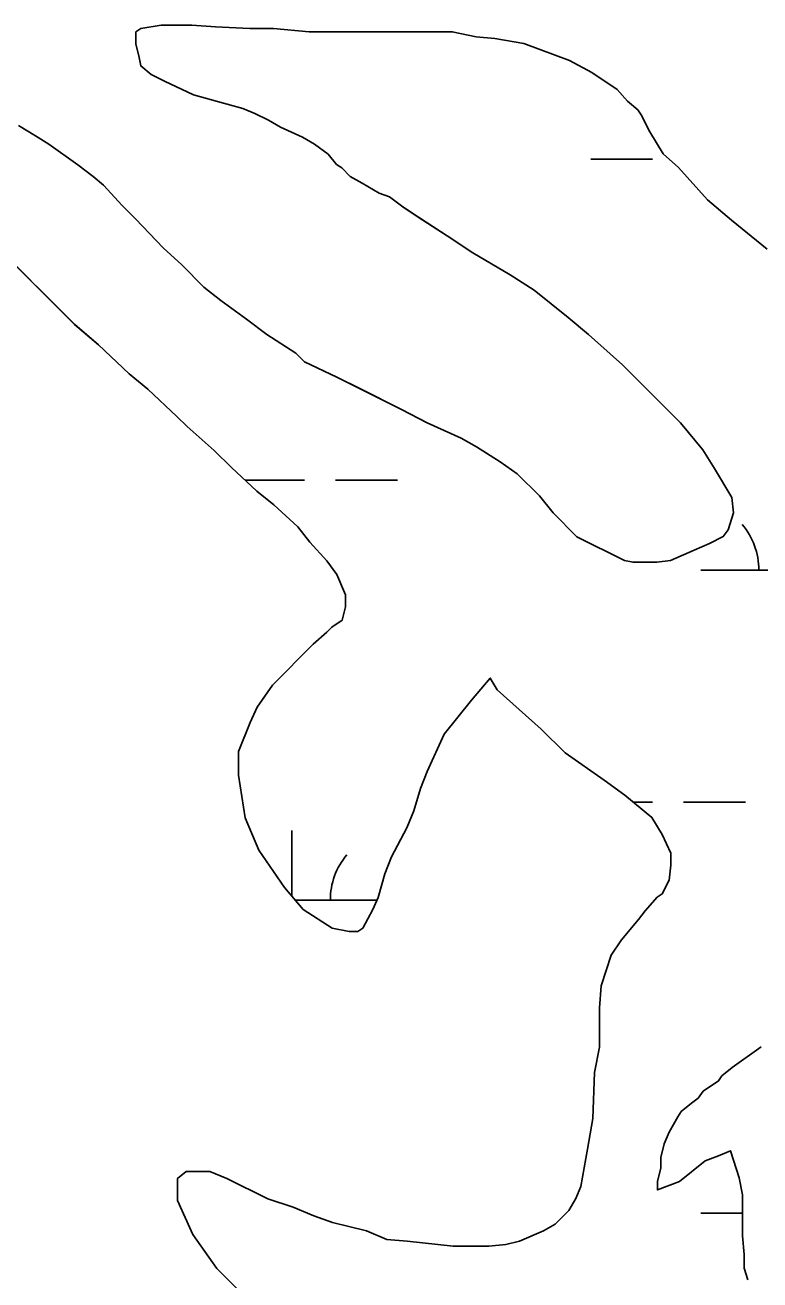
# Model space of a CAD drawing. Extents: x 3177185 to 3215018, y 812988 to 838321.
# Drawn here: x 3210900 to 3211280, y 819967 to 820616 of the extents above; entities that cross this region are included whole.
import ezdxf

# ---------------------------------------------------------------- set-up
doc = ezdxf.new("R2010")
doc.units = 0
doc.layers.add('V-SITE-VEGE', color=7, linetype='Continuous')
doc.layers.add('V-WETL-SWMP', color=7, linetype='Continuous')

msp = doc.modelspace()

# ---------------------------------------------------------------- linework, layer by layer
at = {"layer": 'V-SITE-VEGE'}
for points in [[(3211283.97, 820500.58), (3211265.47, 820515.53), (3211253.15, 820526.08), (3211238.17, 820542.78), (3211230.25, 820549.81), (3211223.2, 820561.24), (3211218.79, 820570.04), (3211217.03, 820572.68), (3211211.74, 820577.07), (3211206.46, 820583.23), (3211193.25, 820592.02), (3211181.81, 820598.17), (3211158.04, 820606.95), (3211143.08, 820609.57), (3211133.4, 820610.45), (3211121.08, 820613.07), (3211047.17, 820613.01), (3211028.68, 820614.75), (3211016.37, 820614.74), (3210998.77, 820615.61), (3210986.45, 820616.48), (3210970.61, 820616.46), (3210960.05, 820614.69), (3210957.41, 820612.93), (3210957.41, 820606.77), (3210959.18, 820599.73), (3210960.07, 820595.33), (3210965.35, 820590.94), (3210972.39, 820587.43), (3210987.36, 820580.4), (3210999.68, 820576.89), (3211012.88, 820573.38), (3211019.04, 820570.75), (3211026.09, 820567.23), (3211032.25, 820563.72), (3211043.69, 820558.45), (3211049.86, 820554.94), (3211056.9, 820549.66), (3211061.3, 820544.39), (3211063.94, 820542.63), (3211068.35, 820538.23), (3211074.51, 820534.72), (3211083.31, 820529.45), (3211088.59, 820527.69), (3211095.64, 820522.42), (3211103.57, 820517.15), (3211118.53, 820507.48), (3211131.74, 820498.69), (3211151.11, 820487.27), (3211163.43, 820479.36), (3211181.04, 820465.3), (3211191.61, 820456.51), (3211209.22, 820440.68), (3211239.17, 820410.79), (3211250.62, 820396.72), (3211256.79, 820387.05), (3211265.6, 820372.1), (3211266.48, 820364.18), (3211263.85, 820355.38)], [(3211263.85, 820355.38), (3211261.22, 820351.86), (3211254.18, 820348.33), (3211246.26, 820344.8), (3211233.95, 820339.51), (3211226.91, 820338.63), (3211214.59, 820338.62), (3211210.19, 820339.49), (3211185.54, 820351.79), (3211173.21, 820364.1), (3211166.17, 820372.89), (3211154.72, 820384.32), (3211145.91, 820390.47), (3211133.58, 820398.38), (3211125.67, 820402.77), (3211108.06, 820410.68), (3211094.85, 820417.71), (3211061.4, 820434.39), (3211044.68, 820442.3), (3211040.27, 820446.7), (3211025.3, 820456.36), (3211014.74, 820464.27), (3211001.53, 820473.94), (3210992.73, 820480.97), (3210981.27, 820492.4), (3210971.59, 820501.19), (3210957.5, 820516.14), (3210950.45, 820523.17), (3210940.76, 820533.72), (3210935.48, 820538.12), (3210927.55, 820544.27), (3210912.58, 820554.82), (3210905.54, 820559.21), (3210896.74, 820564.48)], [(3210880.95, 820506.39), (3210925.86, 820461.56), (3210938.2, 820451.01), (3210954.04, 820436.06), (3210963.73, 820428.15), (3210978.7, 820414.08), (3210983.98, 820408.81), (3210998.08, 820396.5), (3211006.89, 820387.71), (3211020.09, 820375.4), (3211028.9, 820368.37), (3211041.23, 820356.94), (3211047.39, 820349.03), (3211056.2, 820339.36), (3211061.49, 820332.32), (3211065.9, 820321.77), (3211065.9, 820315.61), (3211064.15, 820308.57), (3211058.87, 820305.04), (3211056.23, 820302.4), (3211049.2, 820296.23), (3211028.1, 820275.1), (3211020.19, 820263.65), (3211016.68, 820255.73), (3211010.53, 820240.76), (3211010.54, 820228.45), (3211014.08, 820206.45), (3211021.14, 820189.74), (3211034.35, 820170.39), (3211044.04, 820158.96), (3211059.01, 820149.29), (3211067.81, 820147.54), (3211072.21, 820147.54), (3211074.85, 820149.31), (3211080.12, 820158.99), (3211082.75, 820165.15), (3211086.26, 820177.47), (3211089.77, 820186.28), (3211097.68, 820201.24), (3211101.19, 820210.04), (3211104.7, 820221.49), (3211108.21, 820230.29), (3211117, 820249.66), (3211131.06, 820267.27), (3211140.73, 820278.72), (3211144.25, 820272.56), (3211167.15, 820252.34), (3211179.48, 820240.03), (3211199.73, 820225.97), (3211210.3, 820218.06), (3211224.39, 820206.63), (3211229.67, 820197.84), (3211234.08, 820188.16), (3211234.09, 820182), (3211233.21, 820174.08), (3211229.7, 820167.04), (3211227.06, 820165.28), (3211220.91, 820158.23), (3211217.39, 820153.83), (3211208.6, 820143.27), (3211203.33, 820135.34), (3211198.06, 820119.5), (3211197.19, 820108.06), (3211197.21, 820087.82), (3211194.58, 820074.62), (3211193.72, 820050.86)], [(3211273.87, 819967.33), (3211272.11, 819973.49), (3211272.1, 819980.53), (3211271.21, 819990.21), (3211271.19, 820011.33), (3211269.42, 820020.13), (3211265.01, 820034.2), (3211258.86, 820031.56), (3211251.82, 820028.91), (3211238.63, 820018.34), (3211227.19, 820013.93), (3211227.19, 820018.33), (3211228.94, 820025.37), (3211228.94, 820030.65), (3211230.69, 820037.69), (3211233.33, 820043.85), (3211237.72, 820051.78), (3211239.48, 820054.42), (3211244.75, 820058.82), (3211248.27, 820061.46), (3211250.91, 820064.99), (3211258.82, 820070.27), (3211260.58, 820072.91), (3211265.86, 820077.32), (3211280.81, 820087.89)], [(3211193.72, 820050.86), (3211191.1, 820035.02), (3211187.59, 820015.65), (3211184.96, 820009.49), (3211181.45, 820003.33), (3211174.41, 819996.28), (3211168.26, 819992.76), (3211155.94, 819987.47), (3211148.9, 819985.7), (3211140.1, 819984.82), (3211121.63, 819984.8), (3211097.87, 819987.42), (3211087.31, 819988.29), (3211076.74, 819992.68), (3211059.14, 819997.06), (3211049.46, 820000.58), (3211038.9, 820004.97), (3211025.69, 820009.35), (3211004.56, 820019.9), (3210995.76, 820023.41), (3210983.44, 820023.4), (3210979.05, 820019.87), (3210979.06, 820008.43), (3210986.99, 819990.84), (3210999.33, 819973.25), (3211014.3, 819958.31)]]:
    msp.add_lwpolyline(points, dxfattribs=at)
at = {"layer": 'V-WETL-SWMP'}
for p, q in [((3210960.05, 820614.69), (3210957.41, 820612.93)), ((3210970.61, 820616.46), (3210960.05, 820614.69)), ((3210986.45, 820616.48), (3210970.61, 820616.46)), ((3210998.77, 820615.61), (3210986.45, 820616.48)), ((3211016.37, 820614.74), (3210998.77, 820615.61)), ((3211028.68, 820614.75), (3211016.37, 820614.74)), ((3211047.17, 820613.01), (3211028.68, 820614.75)), ((3210957.41, 820612.93), (3210957.42, 820606.77)), ((3211121.08, 820613.07), (3211047.17, 820613.01)), ((3211133.4, 820610.44), (3211121.08, 820613.07)), ((3211143.08, 820609.57), (3211133.4, 820610.44)), ((3211158.04, 820606.95), (3211143.08, 820609.57)), ((3210957.42, 820606.77), (3210959.18, 820599.73)), ((3211181.81, 820598.17), (3211158.04, 820606.95)), ((3210959.18, 820599.73), (3210960.07, 820595.33)), ((3210960.07, 820595.33), (3210965.35, 820590.94)), ((3211193.25, 820592.02), (3211181.81, 820598.17)), ((3210965.35, 820590.94), (3210972.39, 820587.43)), ((3211206.46, 820583.23), (3211193.25, 820592.02)), ((3210972.39, 820587.43), (3210987.36, 820580.4)), ((3211211.74, 820577.07), (3211206.46, 820583.23)), ((3210987.36, 820580.4), (3210999.68, 820576.89)), ((3210999.68, 820576.89), (3211012.88, 820573.38)), ((3211217.03, 820572.68), (3211211.74, 820577.07)), ((3211012.88, 820573.38), (3211019.04, 820570.75)), ((3211019.04, 820570.75), (3211026.09, 820567.23)), ((3211218.79, 820570.04), (3211217.03, 820572.68)), ((3211223.2, 820561.25), (3211218.79, 820570.04)), ((3210905.54, 820559.21), (3210896.74, 820564.48)), ((3211026.09, 820567.23), (3211032.25, 820563.72)), ((3211032.25, 820563.72), (3211043.69, 820558.45)), ((3210912.59, 820554.82), (3210905.54, 820559.21)), ((3211043.69, 820558.45), (3211049.86, 820554.94)), ((3211230.25, 820549.81), (3211223.2, 820561.25)), ((3210927.55, 820544.27), (3210912.59, 820554.82)), ((3211049.86, 820554.94), (3211056.9, 820549.66)), ((3211056.9, 820549.66), (3211061.3, 820544.39)), ((3211238.17, 820542.78), (3211230.25, 820549.81)), ((3210935.48, 820538.12), (3210927.55, 820544.27)), ((3211061.3, 820544.39), (3211063.95, 820542.63)), ((3211063.95, 820542.63), (3211068.35, 820538.23)), ((3211192.72, 820547.2), (3211224.72, 820547.2)), ((3211253.15, 820526.07), (3211238.17, 820542.78)), ((3210940.76, 820533.72), (3210935.48, 820538.12)), ((3211068.35, 820538.23), (3211074.51, 820534.72)), ((3210950.45, 820523.17), (3210940.76, 820533.72)), ((3211074.51, 820534.72), (3211083.32, 820529.45)), ((3211083.32, 820529.45), (3211088.6, 820527.69)), ((3210957.5, 820516.14), (3210950.45, 820523.17)), ((3211088.6, 820527.69), (3211095.64, 820522.42)), ((3211265.47, 820515.53), (3211253.15, 820526.07)), ((3211095.64, 820522.42), (3211103.56, 820517.14)), ((3211103.56, 820517.14), (3211118.53, 820507.48)), ((3210971.59, 820501.19), (3210957.5, 820516.14)), ((3211283.97, 820500.58), (3211265.47, 820515.53)), ((3210880.95, 820506.39), (3210925.87, 820461.55)), ((3211118.53, 820507.48), (3211131.74, 820498.69)), ((3210981.27, 820492.4), (3210971.59, 820501.19)), ((3211131.74, 820498.69), (3211151.11, 820487.27)), ((3210992.72, 820480.97), (3210981.27, 820492.4)), ((3211151.11, 820487.27), (3211163.43, 820479.36)), ((3211001.53, 820473.94), (3210992.72, 820480.97)), ((3211163.43, 820479.36), (3211181.04, 820465.3)), ((3211014.74, 820464.27), (3211001.53, 820473.94)), ((3211181.04, 820465.3), (3211191.61, 820456.51)), ((3210925.87, 820461.55), (3210938.19, 820451.01)), ((3211025.3, 820456.36), (3211014.74, 820464.27)), ((3211040.27, 820446.69), (3211025.3, 820456.36)), ((3211191.61, 820456.51), (3211209.22, 820440.68)), ((3210938.19, 820451.01), (3210954.05, 820436.06)), ((3211044.67, 820442.3), (3211040.27, 820446.69)), ((3211061.4, 820434.39), (3211044.67, 820442.3)), ((3211209.22, 820440.68), (3211239.17, 820410.79)), ((3210954.05, 820436.06), (3210963.73, 820428.15)), ((3211073.72, 820428.25), (3211061.4, 820434.39)), ((3210963.73, 820428.15), (3210978.7, 820414.08)), ((3211094.85, 820417.7), (3211073.72, 820428.25)), ((3210978.7, 820414.08), (3210983.99, 820408.81)), ((3211108.06, 820410.68), (3211094.85, 820417.7)), ((3210983.99, 820408.81), (3210998.08, 820396.5)), ((3211125.66, 820402.77), (3211108.06, 820410.68)), ((3211239.17, 820410.79), (3211250.62, 820396.72)), ((3211133.59, 820398.38), (3211125.66, 820402.77)), ((3210998.08, 820396.5), (3211006.88, 820387.71)), ((3211145.91, 820390.47), (3211133.59, 820398.38)), ((3211250.62, 820396.72), (3211256.79, 820387.05)), ((3211006.88, 820387.71), (3211020.09, 820375.4)), ((3211154.72, 820384.32), (3211145.91, 820390.47)), ((3211256.79, 820387.05), (3211265.6, 820372.1)), ((3211014.06, 820381.03), (3211044.72, 820381.03)), ((3211060.72, 820381.03), (3211092.72, 820381.03)), ((3211166.17, 820372.89), (3211154.72, 820384.32)), ((3211020.09, 820375.4), (3211028.9, 820368.37)), ((3211028.9, 820368.37), (3211041.23, 820356.94)), ((3211173.21, 820364.1), (3211166.17, 820372.89)), ((3211265.6, 820372.1), (3211266.49, 820364.18)), ((3211185.54, 820351.79), (3211173.21, 820364.1)), ((3211266.49, 820364.18), (3211263.85, 820355.38)), ((3211041.23, 820356.94), (3211047.4, 820349.03)), ((3211263.85, 820355.38), (3211261.22, 820351.85)), ((3211047.4, 820349.03), (3211056.2, 820339.36)), ((3211210.19, 820339.49), (3211185.54, 820351.79)), ((3211254.18, 820348.33), (3211246.26, 820344.8)), ((3211261.22, 820351.85), (3211254.18, 820348.33)), ((3211246.26, 820344.8), (3211233.95, 820339.51)), ((3211056.2, 820339.36), (3211061.49, 820332.32)), ((3211214.59, 820338.61), (3211210.19, 820339.49)), ((3211226.91, 820338.63), (3211214.59, 820338.61)), ((3211233.95, 820339.51), (3211226.91, 820338.63)), ((3211249.56, 820334.6), (3211349.56, 820334.6)), ((3211061.49, 820332.32), (3211065.9, 820321.77)), ((3211065.9, 820321.77), (3211065.9, 820315.61)), ((3211065.9, 820315.61), (3211064.15, 820308.57)), ((3211056.24, 820302.4), (3211049.2, 820296.23)), ((3211058.87, 820305.04), (3211056.24, 820302.4)), ((3211064.15, 820308.57), (3211058.87, 820305.04)), ((3211049.2, 820296.23), (3211028.1, 820275.1)), ((3211131.06, 820267.27), (3211140.73, 820278.71)), ((3211140.73, 820278.71), (3211144.25, 820272.56)), ((3211028.1, 820275.1), (3211020.19, 820263.65)), ((3211144.25, 820272.56), (3211167.15, 820252.34)), ((3211020.19, 820263.65), (3211016.68, 820255.73)), ((3211117, 820249.66), (3211131.06, 820267.27)), ((3211016.68, 820255.73), (3211010.53, 820240.76)), ((3211167.15, 820252.34), (3211179.48, 820240.03)), ((3211108.21, 820230.29), (3211117, 820249.66)), ((3211010.53, 820240.76), (3211010.54, 820228.44)), ((3211179.48, 820240.03), (3211199.73, 820225.97)), ((3211010.54, 820228.44), (3211014.08, 820206.45)), ((3211104.7, 820221.49), (3211108.21, 820230.29)), ((3211199.73, 820225.97), (3211210.3, 820218.06)), ((3211101.19, 820210.04), (3211104.7, 820221.49)), ((3211210.3, 820218.06), (3211224.39, 820206.63)), ((3211214.66, 820214.53), (3211224.72, 820214.53)), ((3211240.72, 820214.53), (3211272.72, 820214.53)), ((3211014.08, 820206.45), (3211021.14, 820189.74)), ((3211097.68, 820201.24), (3211101.19, 820210.04)), ((3211224.39, 820206.63), (3211229.67, 820197.84)), ((3211038.12, 820165.94), (3211038.12, 820199.78)), ((3211089.77, 820186.28), (3211097.68, 820201.24)), ((3211229.67, 820197.84), (3211234.08, 820188.16)), ((3211021.14, 820189.74), (3211034.35, 820170.39)), ((3211086.26, 820177.47), (3211089.77, 820186.28)), ((3211234.08, 820188.16), (3211234.09, 820182)), ((3211234.09, 820182), (3211233.21, 820174.08)), ((3211082.75, 820165.15), (3211086.26, 820177.47)), ((3211233.21, 820174.08), (3211229.7, 820167.04)), ((3211034.35, 820170.39), (3211044.04, 820158.96)), ((3211229.7, 820167.04), (3211227.06, 820165.28)), ((3211039.95, 820163.78), (3211082.17, 820163.78)), ((3211080.12, 820158.99), (3211082.75, 820165.15)), ((3211227.06, 820165.28), (3211220.91, 820158.23)), ((3211044.04, 820158.96), (3211059.01, 820149.29)), ((3211074.85, 820149.31), (3211080.12, 820158.99)), ((3211217.39, 820153.83), (3211208.6, 820143.26)), ((3211220.91, 820158.23), (3211217.39, 820153.83)), ((3211059.01, 820149.29), (3211067.81, 820147.54)), ((3211067.81, 820147.54), (3211072.21, 820147.54)), ((3211072.21, 820147.54), (3211074.85, 820149.31)), ((3211208.6, 820143.26), (3211203.33, 820135.34)), ((3211203.33, 820135.34), (3211198.06, 820119.5)), ((3211198.06, 820119.5), (3211197.19, 820108.06)), ((3211197.19, 820108.06), (3211197.21, 820087.82)), ((3211265.86, 820077.32), (3211280.81, 820087.89)), ((3211197.21, 820087.82), (3211194.58, 820074.62)), ((3211260.58, 820072.91), (3211265.86, 820077.32)), ((3211194.58, 820074.62), (3211193.72, 820050.86)), ((3211250.91, 820064.99), (3211258.82, 820070.27)), ((3211258.82, 820070.27), (3211260.58, 820072.91)), ((3211248.27, 820061.46), (3211250.91, 820064.99)), ((3211239.48, 820054.42), (3211244.75, 820058.82)), ((3211244.75, 820058.82), (3211248.27, 820061.46)), ((3211193.72, 820050.86), (3211191.1, 820035.02)), ((3211233.33, 820043.85), (3211237.72, 820051.78)), ((3211237.72, 820051.78), (3211239.48, 820054.42)), ((3211230.69, 820037.69), (3211233.33, 820043.85)), ((3211228.94, 820030.65), (3211230.69, 820037.69)), ((3211191.1, 820035.02), (3211187.6, 820015.65)), ((3211228.94, 820025.37), (3211228.94, 820030.65)), ((3211258.86, 820031.56), (3211251.82, 820028.91)), ((3211265.01, 820034.2), (3211258.86, 820031.56)), ((3211269.43, 820020.13), (3211265.01, 820034.2)), ((3210983.44, 820023.4), (3210979.05, 820019.87)), ((3210995.76, 820023.41), (3210983.44, 820023.4)), ((3211004.57, 820019.89), (3210995.76, 820023.41)), ((3211227.19, 820018.33), (3211228.94, 820025.37)), ((3211251.82, 820028.91), (3211238.63, 820018.34)), ((3210979.05, 820019.87), (3210979.06, 820008.43)), ((3211025.69, 820009.35), (3211004.57, 820019.89)), ((3211238.63, 820018.34), (3211227.19, 820013.93)), ((3211227.19, 820013.93), (3211227.19, 820018.33)), ((3211271.19, 820011.33), (3211269.43, 820020.13)), ((3211187.6, 820015.65), (3211184.96, 820009.49)), ((3211271.21, 819990.21), (3211271.19, 820011.33)), ((3210979.06, 820008.43), (3210986.99, 819990.84)), ((3211038.9, 820004.97), (3211025.69, 820009.35)), ((3211049.46, 820000.57), (3211038.9, 820004.97)), ((3211184.96, 820009.49), (3211181.45, 820003.33)), ((3211059.14, 819997.06), (3211049.46, 820000.57)), ((3211076.74, 819992.68), (3211059.14, 819997.06)), ((3211181.45, 820003.33), (3211174.41, 819996.28)), ((3211249.56, 820001.92), (3211271.2, 820001.92)), ((3210986.99, 819990.84), (3210999.33, 819973.25)), ((3211087.31, 819988.29), (3211076.74, 819992.68)), ((3211168.26, 819992.76), (3211155.94, 819987.47)), ((3211174.41, 819996.28), (3211168.26, 819992.76)), ((3211097.87, 819987.42), (3211087.31, 819988.29)), ((3211121.63, 819984.8), (3211097.87, 819987.42)), ((3211140.11, 819984.81), (3211121.63, 819984.8)), ((3211148.9, 819985.7), (3211140.11, 819984.81)), ((3211155.94, 819987.47), (3211148.9, 819985.7)), ((3211272.1, 819980.53), (3211271.21, 819990.21)), ((3211272.11, 819973.49), (3211272.1, 819980.53)), ((3210999.33, 819973.25), (3211014.3, 819958.31)), ((3211273.87, 819967.33), (3211272.11, 819973.49))]:
    msp.add_line(p, q, dxfattribs=at)
for centre, start, end in [((3211244.32, 820335.07), 359.22818, 40.77184), ((3211093.37, 820164.26), 139.22818, 180.77184)]:
    msp.add_arc(centre, 35.25, start, end, dxfattribs=at)

doc.saveas('drawing.dxf')
